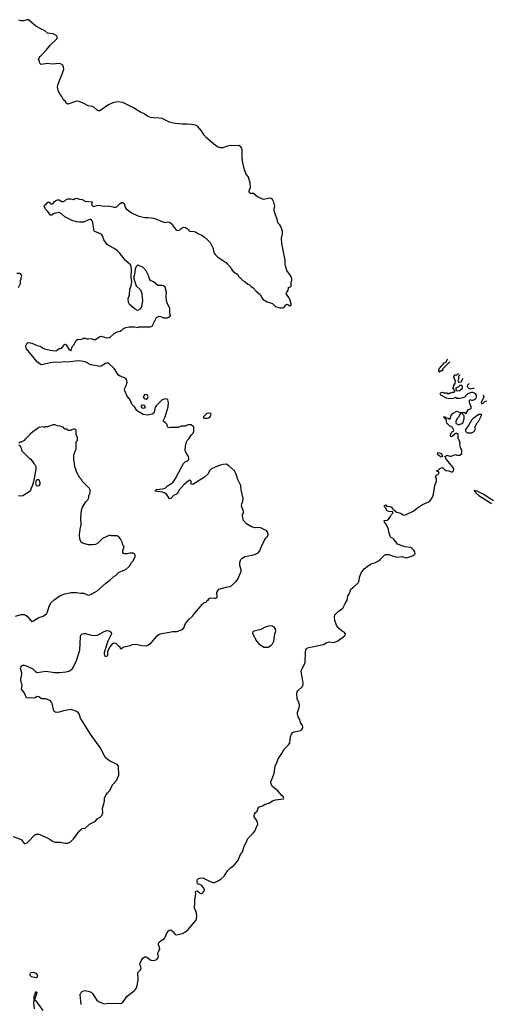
# Model space of a CAD drawing. Header units: inches. Extents: x 1934316 to 2140091, y 524953 to 667329.
# Tile 344 of 384: x 2133567 to 2140091, y 569813 to 583357. Entities that reach past the tile are written whole.
import ezdxf

# ---------------------------------------------------------------- set-up
doc = ezdxf.new("R2010")
doc.units = ezdxf.units.IN
doc.header["$MEASUREMENT"] = 0
for name, color, linetype in [('C1536', 7, 'Continuous'), ('C1537', 7, 'Continuous'), ('C1538', 7, 'Continuous'), ('C1547', 7, 'Continuous')]:
    doc.layers.add(name, color=color, linetype=linetype)

msp = doc.modelspace()

# ---------------------------------------------------------------- linework, layer by layer
at = {"layer": 'C1536', "color": 5, "elevation": 180}
for points in [[(2133770, 569750), (2133764, 569830), (2133769, 569870), (2133766, 569926), (2133770, 569942), (2133776, 569944), (2133782, 569958), (2133790, 569991), (2133805, 569970), (2133784, 569916), (2133774, 569870), (2133790, 569862), (2133886, 569726)], [(2134413, 569810), (2134399, 569950), (2134408, 569970), (2134430, 569990), (2134449, 570000)], [(2134486, 570000), (2134510, 569995), (2134550, 569979), (2134570, 569961), (2134630, 569868), (2134652, 569852), (2134730, 569821), (2134790, 569830), (2134950, 569824), (2134969, 569830), (2134992, 569848), (2135050, 569925), (2135145, 570000)]]:
    msp.add_lwpolyline(points, dxfattribs=at)
at = {"layer": 'C1537', "color": 5}
for points, elevation in [([(2133479, 572119), (2133590, 572078), (2133630, 572025), (2133650, 572025), (2133670, 572035), (2133690, 572051), (2133770, 572141), (2133790, 572154), (2133810, 572155), (2133833, 572153), (2133870, 572139), (2133972, 572090), (2134030, 572051), (2134050, 572045), (2134130, 572045), (2134190, 572031), (2134230, 572031), (2134250, 572038), (2134268, 572050), (2134309, 572091), (2134342, 572130), (2134386, 572194), (2134420, 572220), (2134429, 572231), (2134470, 572234), (2134530, 572291), (2134610, 572332), (2134636, 572364), (2134675, 572385), (2134698, 572410), (2134715, 572445), (2134709, 572511), (2134728, 572570), (2134729, 572591), (2134738, 572610), (2134738, 572650), (2134755, 572690), (2134776, 572724), (2134810, 572754), (2134848, 572830), (2134899, 572890), (2134935, 572965), (2134929, 573089), (2134908, 573110), (2134803, 573163), (2134746, 573210), (2134684, 573330), (2134543, 573530), (2134406, 573750), (2134386, 573810), (2134369, 573830), (2134333, 573850), (2134270, 573870), (2134171, 573850), (2134110, 573832), (2134069, 573829), (2134050, 573836), (2134036, 573850), (2134015, 573950), (2134007, 573970), (2133990, 573987), (2133930, 574013), (2133870, 574017), (2133830, 574041), (2133810, 574045), (2133770, 574026), (2133710, 574028), (2133685, 574025), (2133663, 574030), (2133630, 574104), (2133593, 574150), (2133603, 574210), (2133590, 574241), (2133583, 574290), (2133597, 574350), (2133597, 574370), (2133581, 574430), (2133591, 574469), (2133610, 574479), (2133630, 574480), (2133650, 574473), (2133747, 574427), (2133786, 574390), (2133810, 574379), (2133930, 574395), (2134050, 574375), (2134110, 574375), (2134210, 574384), (2134259, 574401), (2134294, 574430), (2134346, 574530), (2134395, 574685), (2134404, 574870), (2134410, 574890), (2134430, 574907), (2134450, 574914), (2134472, 574912), (2134550, 574890), (2134590, 574886), (2134630, 574890), (2134650, 574897), (2134730, 574940), (2134770, 574954), (2134802, 574950), (2134827, 574930), (2134832, 574910), (2134783, 574810), (2134731, 574650), (2134731, 574630), (2134738, 574610), (2134750, 574604), (2134764, 574604), (2134782, 574610), (2134781, 574670), (2134812, 574730), (2134850, 574774), (2134870, 574786), (2134890, 574781), (2134926, 574750), (2134945, 574730), (2134950, 574705), (2134970, 574705), (2134995, 574725), (2135024, 574736), (2135090, 574748), (2135119, 574761), (2135150, 574768), (2135190, 574764), (2135250, 574749), (2135314, 574746), (2135342, 574758), (2135383, 574790), (2135459, 574881), (2135490, 574904), (2135525, 574915), (2135629, 574931), (2135670, 574942), (2135730, 574942), (2135797, 574963), (2135810, 574970), (2135827, 574990), (2135850, 575051), (2135895, 575105), (2135946, 575150), (2135975, 575190), (2136084, 575316), (2136110, 575338), (2136146, 575350), (2136148, 575370), (2136166, 575374), (2136168, 575390), (2136190, 575402), (2136250, 575399), (2136270, 575401), (2136288, 575410), (2136283, 575477), (2136310, 575525), (2136430, 575556), (2136470, 575562), (2136549, 575631), (2136570, 575662), (2136619, 575770), (2136619, 575790), (2136601, 575850), (2136601, 575890), (2136614, 575930), (2136630, 575951), (2136667, 575973), (2136769, 575991), (2136816, 576004), (2136850, 576025), (2136874, 576050), (2136897, 576110), (2136941, 576199), (2136957, 576223), (2136982, 576250), (2136989, 576270), (2136985, 576305), (2136969, 576329), (2136930, 576344), (2136889, 576369), (2136850, 576373), (2136810, 576369), (2136762, 576382), (2136690, 576422), (2136649, 576469), (2136635, 576530), (2136638, 576550), (2136648, 576570), (2136648, 576590), (2136624, 576670), (2136625, 576695), (2136639, 576730), (2136644, 576770), (2136617, 576890), (2136613, 576950), (2136574, 577030), (2136550, 577106), (2136528, 577150), (2136450, 577218), (2136410, 577242), (2136370, 577239), (2136334, 577230), (2136290, 577215), (2136210, 577179), (2136181, 577150), (2136163, 577110), (2136115, 577065), (2135950, 576964), (2135929, 576969), (2135929, 577010), (2135919, 577020), (2135910, 577021), (2135890, 577011), (2135830, 576960), (2135783, 576910), (2135766, 576890), (2135739, 576841), (2135729, 576831), (2135686, 576810), (2135650, 576769), (2135630, 576768), (2135619, 576790), (2135588, 576828), (2135565, 576845), (2135536, 576856), (2135435, 576870), (2135441, 576890), (2135450, 576895), (2135536, 576904), (2135570, 576914), (2135598, 576942), (2135683, 576997), (2135715, 577045), (2135799, 577210), (2135826, 577254), (2135845, 577275), (2135879, 577290), (2135895, 577305), (2135899, 577330), (2135893, 577350), (2135859, 577399), (2135845, 577430), (2135849, 577490), (2135864, 577550), (2135873, 577567), (2135895, 577590), (2135934, 577646), (2135958, 577670), (2135966, 577690), (2135966, 577750), (2135962, 577762), (2135950, 577766), (2135930, 577786), (2135890, 577786), (2135864, 577776), (2135850, 577766), (2135790, 577766), (2135750, 577748), (2135650, 577748), (2135630, 577742), (2135606, 577750), (2135598, 577770), (2135598, 577790), (2135570, 577818), (2135548, 577830), (2135549, 577850), (2135570, 577894), (2135614, 578030), (2135619, 578090), (2135608, 578128), (2135596, 578136), (2135570, 578142), (2135530, 578128), (2135451, 578050), (2135435, 578025), (2135422, 577958), (2135414, 577946), (2135392, 577930), (2135330, 577919), (2135270, 577926), (2135190, 577973), (2135182, 577982), (2135149, 578030), (2135114, 578070), (2135090, 578130), (2135050, 578179), (2135014, 578250), (2135009, 578270), (2135014, 578290), (2135034, 578326), (2135047, 578370), (2135044, 578390), (2135033, 578410), (2135010, 578432), (2134950, 578453), (2134930, 578469), (2134910, 578494), (2134870, 578561), (2134790, 578632), (2134770, 578633), (2134750, 578627), (2134690, 578593), (2134670, 578588), (2134602, 578602), (2134549, 578609), (2134470, 578652), (2134390, 578662), (2134330, 578660), (2134230, 578648), (2134190, 578650), (2134110, 578642), (2134050, 578644), (2133990, 578639), (2133890, 578613), (2133870, 578611), (2133850, 578617), (2133810, 578650), (2133661, 578830), (2133653, 578850), (2133653, 578870), (2133673, 578907), (2133690, 578915), (2133733, 578907), (2133810, 578875), (2133850, 578865), (2133890, 578837), (2133909, 578829), (2133990, 578810), (2134050, 578804), (2134073, 578807), (2134110, 578834), (2134130, 578836), (2134153, 578847), (2134169, 578870), (2134174, 578886), (2134190, 578894), (2134210, 578884), (2134250, 578817), (2134265, 578810), (2134270, 578802), (2134294, 578866), (2134318, 578890), (2134339, 578941), (2134370, 578961), (2134410, 578958), (2134450, 578976), (2134470, 578977), (2134488, 578968), (2134510, 578965), (2134550, 578973), (2134590, 578958), (2134610, 578957), (2134670, 579001), (2134690, 579004), (2134750, 578983), (2134770, 578979), (2134810, 578983), (2134870, 579041), (2134910, 579064), (2134950, 579072), (2134978, 579090), (2134998, 579110), (2135030, 579125), (2135070, 579131), (2135150, 579131), (2135190, 579125), (2135210, 579131), (2135367, 579133), (2135390, 579142), (2135398, 579150), (2135450, 579262), (2135490, 579278), (2135510, 579276), (2135550, 579258), (2135603, 579257), (2135630, 579271), (2135644, 579290), (2135636, 579330), (2135635, 579390), (2135602, 579450), (2135589, 579490), (2135586, 579550), (2135589, 579611), (2135570, 579678), (2135550, 579698), (2135530, 579702), (2135470, 579701), (2135410, 579749), (2135367, 579767), (2135354, 579790), (2135346, 579830), (2135310, 579904), (2135270, 579947), (2135210, 579975), (2135190, 579978), (2135169, 579951), (2135158, 579930), (2135151, 579850), (2135142, 579818), (2135140, 579790), (2135174, 579694), (2135230, 579642), (2135251, 579590), (2135261, 579490), (2135251, 579450), (2135251, 579429), (2135240, 579400), (2135224, 579376), (2135190, 579358), (2135150, 579378), (2135078, 579438), (2135066, 579466), (2135060, 579520), (2135082, 579570), (2135083, 579650), (2135103, 579697), (2135112, 579750), (2135105, 579810), (2135109, 579929), (2135099, 579979), (2135090, 579994), (2135082, 580000)], 220), ([(2136427, 580000), (2136471, 579951), (2136481, 579930), (2136511, 579890), (2136570, 579852), (2136582, 579830), (2136645, 579765), (2136672, 579750), (2136710, 579718), (2136732, 579710), (2136752, 579690), (2136782, 579670), (2136823, 579623), (2136882, 579570), (2136902, 579530), (2136922, 579510), (2136977, 579477), (2137051, 579451), (2137092, 579410), (2137150, 579391), (2137189, 579391), (2137203, 579397), (2137218, 579410), (2137227, 579433), (2137240, 579440), (2137250, 579442), (2137290, 579422), (2137307, 579433), (2137308, 579450), (2137290, 579506), (2137276, 579536), (2137250, 579566), (2137238, 579590), (2137246, 579610), (2137267, 579633), (2137270, 579674), (2137296, 579684), (2137307, 579693), (2137308, 579750), (2137315, 579770), (2137315, 579795), (2137298, 579838), (2137249, 579909), (2137229, 579969), (2137226, 580000)], 220), ([(2133550, 579674), (2133578, 579730), (2133578, 579770), (2133587, 579793), (2133588, 579812), (2133598, 579830), (2133582, 579862), (2133570, 579866), (2133530, 579866)], 240), ([(2139492, 578651), (2139492, 578650), (2139392, 578548), (2139390, 578528), (2139373, 578527), (2139347, 578507), (2139338, 578530), (2139350, 578562), (2139364, 578576), (2139370, 578592), (2139402, 578618), (2139410, 578631), (2139448, 578652), (2139450, 578672), (2139462, 578685)], 180), ([(2135145, 570000), (2135150, 570004), (2135172, 570030), (2135187, 570070), (2135201, 570150), (2135196, 570250), (2135233, 570287), (2135240, 570310), (2135238, 570330), (2135226, 570350), (2135222, 570370), (2135242, 570410), (2135270, 570450), (2135290, 570468), (2135310, 570468), (2135330, 570455), (2135363, 570423), (2135390, 570415), (2135430, 570420), (2135458, 570430), (2135476, 570450), (2135478, 570470), (2135470, 570510), (2135474, 570530), (2135496, 570570), (2135494, 570594), (2135480, 570630), (2135481, 570650), (2135490, 570667), (2135510, 570687), (2135560, 570720), (2135610, 570821), (2135627, 570833), (2135650, 570836), (2135683, 570810), (2135710, 570771), (2135727, 570767), (2135810, 570789), (2135850, 570809), (2135890, 570841), (2135993, 570967), (2136004, 570990), (2136009, 571030), (2135996, 571090), (2135977, 571130), (2135974, 571150), (2135979, 571190), (2135978, 571250), (2135993, 571330), (2135990, 571350), (2135993, 571367), (2136010, 571373), (2136030, 571362), (2136050, 571342), (2136070, 571338), (2136090, 571346), (2136101, 571359), (2136109, 571370), (2136112, 571390), (2136104, 571410), (2136071, 571451), (2136050, 571462), (2136027, 571467), (2136018, 571478), (2136011, 571490), (2136010, 571510), (2136015, 571530), (2136030, 571542), (2136050, 571548), (2136090, 571552), (2136190, 571501), (2136230, 571490), (2136250, 571490), (2136299, 571510), (2136341, 571539), (2136385, 571575), (2136409, 571610), (2136429, 571650), (2136469, 571690), (2136517, 571723), (2136572, 571788), (2136610, 571872), (2136635, 571910), (2136659, 571990), (2136682, 572030), (2136710, 572094), (2136790, 572172), (2136815, 572210), (2136818, 572230), (2136848, 572292), (2136837, 572330), (2136797, 572390), (2136797, 572410), (2136803, 572430), (2136816, 572450), (2136837, 572470), (2136855, 572525), (2136910, 572543), (2136950, 572568), (2137000, 572580), (2137050, 572611), (2137090, 572627), (2137202, 572638), (2137206, 572650), (2137198, 572670), (2137181, 572681), (2137121, 572750), (2137049, 572809), (2137030, 572839), (2137025, 572875), (2137071, 572990), (2137086, 573090), (2137114, 573146), (2137128, 573190), (2137177, 573263), (2137210, 573323), (2137270, 573384), (2137286, 573410), (2137296, 573490), (2137309, 573531), (2137328, 573552), (2137350, 573561), (2137440, 573580), (2137450, 573587), (2137465, 573615), (2137469, 573630), (2137463, 573650), (2137434, 573690), (2137426, 573730), (2137405, 573765), (2137392, 573810), (2137392, 573830), (2137418, 573890), (2137422, 573930), (2137418, 573958), (2137389, 574010), (2137386, 574086), (2137389, 574110), (2137403, 574130), (2137459, 574181), (2137474, 574210), (2137474, 574230), (2137446, 574394), (2137450, 574416), (2137498, 574510), (2137505, 574655), (2137509, 574690), (2137517, 574703), (2137530, 574716), (2137550, 574723), (2137750, 574761), (2137790, 574786), (2137830, 574801), (2137871, 574791), (2137910, 574795), (2137947, 574813), (2138019, 574861), (2138049, 574890), (2138053, 574910), (2138036, 574930), (2138010, 574946), (2137956, 574990), (2137930, 575030), (2137908, 575092), (2137903, 575137), (2137907, 575170), (2137958, 575222), (2137997, 575243), (2138019, 575260), (2138052, 575328), (2138077, 575370), (2138089, 575430), (2138104, 575455), (2138130, 575525), (2138150, 575544), (2138170, 575555), (2138229, 575610), (2138242, 575638), (2138249, 575690), (2138270, 575750), (2138310, 575801), (2138370, 575847), (2138409, 575870), (2138469, 575891), (2138508, 575912), (2138533, 575930), (2138590, 575991), (2138610, 575998), (2138650, 575998), (2138710, 575976), (2138770, 575964), (2138830, 575971), (2138890, 575955), (2138910, 575957), (2138990, 575988), (2139012, 576010), (2139010, 576038), (2138998, 576058), (2138978, 576078), (2138950, 576095), (2138870, 576104), (2138850, 576115), (2138770, 576144), (2138722, 576210), (2138710, 576222), (2138689, 576229), (2138669, 576250), (2138649, 576330), (2138648, 576350), (2138616, 576416), (2138590, 576446), (2138588, 576470), (2138630, 576474), (2138650, 576492), (2138676, 576524), (2138690, 576552), (2138708, 576570), (2138706, 576586), (2138650, 576593), (2138630, 576601), (2138621, 576610), (2138614, 576634), (2138598, 576650), (2138589, 576670), (2138610, 576682), (2138625, 576665), (2138670, 576662), (2138690, 576651), (2138706, 576626), (2138716, 576616), (2138730, 576611), (2138737, 576597), (2138763, 576583), (2138810, 576570), (2138850, 576546), (2138870, 576541), (2138998, 576602), (2139034, 576634), (2139115, 576690), (2139210, 576731), (2139229, 576750), (2139253, 576790), (2139269, 576830), (2139287, 576950), (2139307, 577010), (2139306, 577046), (2139295, 577070), (2139309, 577091), (2139338, 577110), (2139346, 577130), (2139309, 577151), (2139330, 577162), (2139355, 577185), (2139390, 577198), (2139423, 577163), (2139436, 577156), (2139478, 577150), (2139510, 577138), (2139530, 577139), (2139544, 577150), (2139548, 577170), (2139538, 577198), (2139439, 577310), (2139426, 577350), (2139450, 577365), (2139490, 577352), (2139510, 577352), (2139570, 577378), (2139590, 577366), (2139630, 577366), (2139655, 577390), (2139657, 577430), (2139639, 577470), (2139629, 577509), (2139634, 577530), (2139630, 577546), (2139618, 577578), (2139608, 577590), (2139606, 577650), (2139590, 577666), (2139570, 577666), (2139558, 577662), (2139554, 577650), (2139530, 577626), (2139510, 577618), (2139504, 577624), (2139503, 577643), (2139510, 577674), (2139530, 577694), (2139542, 577698), (2139546, 577710), (2139528, 577748), (2139486, 577770), (2139450, 577806), (2139442, 577862), (2139430, 577866), (2139422, 577882), (2139406, 577890), (2139410, 577894), (2139430, 577894), (2139438, 577878), (2139470, 577874), (2139490, 577862), (2139495, 577865), (2139507, 577893), (2139508, 577912), (2139536, 577944), (2139590, 577972), (2139633, 577953), (2139692, 577952), (2139710, 577934), (2139750, 577994), (2139786, 578010), (2139786, 578030), (2139762, 578090), (2139762, 578118), (2139767, 578133), (2139790, 578122), (2139810, 578125), (2139842, 578138), (2139852, 578148), (2139857, 578163), (2139859, 578190), (2139850, 578204), (2139830, 578219), (2139810, 578229), (2139790, 578229), (2139734, 578210), (2139710, 578186), (2139702, 578170), (2139670, 578154), (2139624, 578144), (2139588, 578148), (2139570, 578158), (2139530, 578142), (2139470, 578144), (2139446, 578150), (2139385, 578185), (2139369, 578190), (2139358, 578210), (2139366, 578230), (2139390, 578232), (2139410, 578222), (2139450, 578222), (2139470, 578212), (2139490, 578222), (2139510, 578222), (2139530, 578234), (2139550, 578234), (2139566, 578250), (2139562, 578262), (2139547, 578267), (2139542, 578282), (2139528, 578290), (2139542, 578298), (2139548, 578330), (2139567, 578353), (2139568, 578390), (2139548, 578430), (2139546, 578450), (2139566, 578470), (2139590, 578472), (2139600, 578480), (2139610, 578490)], 180), ([(2139630, 578466), (2139613, 578447), (2139612, 578410), (2139602, 578390), (2139613, 578373), (2139650, 578374), (2139675, 578425)], 180), ([(2139633, 578466), (2139630, 578466)], 180), ([(2139752, 578354), (2139752, 578350), (2139734, 578330), (2139732, 578310), (2139752, 578290), (2139770, 578281), (2139810, 578287), (2139828, 578286)], 180), ([(2139951, 578195), (2139962, 578170), (2139925, 578090), (2139930, 578074), (2139950, 578082), (2139975, 578105), (2140000, 578116)], 180), ([(2133508, 575152), (2133590, 575176), (2133630, 575174), (2133650, 575167), (2133670, 575150), (2133730, 575078), (2133750, 575085), (2133830, 575135), (2133890, 575151), (2133935, 575185), (2133953, 575210), (2133973, 575290), (2134002, 575338), (2134043, 575377), (2134126, 575434), (2134190, 575458), (2134276, 575476), (2134350, 575476), (2134410, 575467), (2134450, 575467), (2134510, 575443), (2134533, 575447), (2134630, 575498), (2134710, 575565), (2134753, 575607), (2134810, 575645), (2134870, 575702), (2134890, 575712), (2134930, 575752), (2134968, 575772), (2135030, 575792), (2135080, 575840), (2135109, 575891), (2135128, 575910), (2135158, 575970), (2135158, 575990), (2135148, 576010), (2135130, 576019), (2135083, 576017), (2135049, 576009), (2135010, 576009), (2134996, 576016), (2134989, 576029), (2134989, 576050), (2135006, 576110), (2134988, 576130), (2134978, 576170), (2134958, 576218), (2134930, 576248), (2134910, 576258), (2134830, 576258), (2134810, 576268), (2134710, 576219), (2134643, 576157), (2134610, 576139), (2134570, 576132), (2134514, 576134), (2134434, 576154), (2134415, 576170), (2134406, 576186), (2134396, 576216), (2134393, 576270), (2134401, 576350), (2134414, 576410), (2134412, 576510), (2134419, 576610), (2134433, 576650), (2134477, 576723), (2134504, 576750), (2134514, 576770), (2134522, 576790), (2134522, 576810), (2134538, 576850), (2134538, 576890), (2134530, 576906), (2134428, 577010), (2134418, 577030), (2134395, 577055), (2134355, 577130), (2134329, 577210), (2134315, 577310), (2134315, 577370), (2134347, 577453), (2134346, 577550), (2134366, 577570), (2134366, 577610), (2134347, 577653), (2134346, 577710), (2134330, 577726), (2134310, 577726), (2134284, 577716), (2134270, 577706), (2134230, 577706), (2134222, 577722), (2134190, 577726), (2134166, 577750), (2134150, 577758), (2134127, 577767), (2134090, 577768), (2134050, 577782), (2134030, 577782), (2133950, 577755), (2133925, 577755), (2133910, 577748), (2133890, 577755), (2133832, 577748), (2133810, 577728), (2133750, 577689), (2133710, 577655), (2133647, 577593), (2133630, 577568), (2133590, 577546), (2133570, 577546), (2133554, 577530)], 240), ([(2133554, 577510), (2133573, 577493), (2133580, 577480), (2133592, 577452), (2133594, 577430), (2133692, 577332), (2133722, 577310), (2133762, 577250), (2133777, 577237), (2133791, 577210), (2133791, 577170), (2133779, 577130), (2133773, 577067), (2133753, 576987), (2133739, 576941), (2133730, 576928), (2133716, 576884), (2133698, 576862), (2133610, 576809), (2133590, 576804), (2133550, 576809)], 240), ([(2140000, 576796), (2139949, 576830), (2139870, 576871), (2139835, 576875), (2139830, 576886), (2139827, 576870), (2139843, 576863), (2139848, 576850), (2139893, 576810), (2140000, 576743)], 180), ([(2134449, 570000), (2134450, 570000), (2134470, 570003), (2134486, 570000)], 180)]:
    msp.add_lwpolyline(points, dxfattribs=dict(at, elevation=elevation))
for points, elevation in [([(2135310, 578202), (2135285, 578195), (2135269, 578170), (2135284, 578144), (2135310, 578137), (2135330, 578150), (2135338, 578170), (2135330, 578190)], 220), ([(2139650, 578326), (2139630, 578326), (2139612, 578308), (2139574, 578290), (2139578, 578258), (2139593, 578253), (2139630, 578254), (2139666, 578290), (2139666, 578310)], 180), ([(2135250, 578055), (2135243, 578050), (2135241, 578030), (2135250, 578016), (2135270, 578011), (2135290, 578018), (2135299, 578030), (2135288, 578050)], 220), ([(2136170, 577946), (2136150, 577938), (2136134, 577930), (2136094, 577890), (2136098, 577878), (2136110, 577874), (2136150, 577874), (2136170, 577882), (2136190, 577894), (2136206, 577930), (2136202, 577942)], 220), ([(2139650, 577946), (2139638, 577942), (2139612, 577890), (2139592, 577870), (2139572, 577830), (2139572, 577810), (2139580, 577800), (2139610, 577786), (2139650, 577796), (2139669, 577810), (2139682, 577830), (2139688, 577870), (2139687, 577907), (2139666, 577930), (2139662, 577942)], 180), ([(2139890, 577928), (2139812, 577870), (2139790, 577848), (2139770, 577818), (2139755, 577785), (2139705, 577710), (2139712, 577690), (2139730, 577672), (2139788, 577672), (2139810, 577682), (2139828, 577692), (2139838, 577710), (2139846, 577730), (2139838, 577750), (2139840, 577760), (2139868, 577810), (2139888, 577830), (2139928, 577910), (2139926, 577926)], 180), ([(2139370, 577338), (2139362, 577342), (2139355, 577355), (2139328, 577370), (2139322, 577390), (2139330, 577402), (2139372, 577390), (2139394, 577350), (2139390, 577348)], 180), ([(2133810, 576939), (2133802, 576942), (2133789, 576969), (2133799, 577021), (2133810, 577034), (2133830, 577030), (2133846, 576990), (2133844, 576970), (2133830, 576946)], 240), ([(2137010, 575021), (2136950, 575001), (2136890, 574969), (2136778, 574942), (2136774, 574910), (2136792, 574892), (2136793, 574873), (2136810, 574854), (2136822, 574822), (2136858, 574778), (2136930, 574725), (2136990, 574725), (2137028, 574750), (2137050, 574772), (2137069, 574810), (2137081, 574910), (2137094, 574950), (2137092, 574972), (2137077, 574997), (2137050, 575014)], 220), ([(2133790, 570176), (2133729, 570190), (2133710, 570210), (2133710, 570230), (2133717, 570243), (2133728, 570252), (2133750, 570256), (2133770, 570252), (2133790, 570241), (2133813, 570210), (2133810, 570185)], 180)]:
    msp.add_lwpolyline(points, close=True, dxfattribs=dict(at, elevation=elevation))
at = {"layer": 'C1538', "color": 5, "elevation": 220}
for points in [[(2137226, 580000), (2137222, 580050), (2137176, 580276), (2137175, 580350), (2137188, 580410), (2137188, 580450), (2137164, 580510), (2137150, 580534), (2137124, 580564), (2137113, 580613), (2137075, 580710), (2137074, 580750), (2137081, 580790), (2137070, 580848), (2137050, 580884), (2137030, 580896), (2137010, 580901), (2136930, 580884), (2136910, 580888), (2136842, 580922), (2136790, 580966), (2136748, 580968), (2136730, 580984), (2136730, 581002), (2136745, 581055), (2136740, 581110), (2136721, 581190), (2136680, 581240), (2136663, 581290), (2136638, 581410), (2136632, 581470), (2136633, 581570), (2136629, 581590), (2136610, 581613), (2136587, 581627), (2136510, 581620), (2136470, 581627), (2136410, 581612), (2136370, 581595), (2136330, 581595), (2136303, 581603), (2136264, 581624), (2136147, 581727), (2136107, 581770), (2136070, 581830), (2136015, 581890), (2135990, 581907), (2135936, 581916), (2135870, 581921), (2135810, 581919), (2135710, 581928), (2135630, 581948), (2135530, 581999), (2135490, 582004), (2135410, 582005), (2135370, 582013), (2135328, 582028), (2135281, 582061), (2135230, 582085), (2135127, 582147), (2134990, 582219), (2134910, 582226), (2134850, 582214), (2134793, 582187), (2134670, 582104), (2134650, 582102), (2134630, 582115), (2134590, 582155), (2134570, 582162), (2134510, 582172), (2134450, 582205), (2134388, 582230), (2134350, 582234), (2134230, 582197), (2134210, 582209), (2134197, 582230), (2134170, 582253), (2134150, 582299), (2134125, 582330), (2134104, 582370), (2134089, 582429), (2134097, 582470), (2134174, 582670), (2134172, 582710), (2134163, 582730), (2134131, 582751), (2134110, 582754), (2134010, 582747), (2133950, 582756), (2133862, 582742), (2133848, 582748), (2133842, 582770), (2133842, 582790), (2133829, 582810), (2133835, 582830), (2133849, 582850), (2133938, 582942), (2133994, 583010), (2134075, 583090), (2134087, 583110), (2134081, 583130), (2134070, 583141), (2134030, 583161), (2133950, 583173), (2133909, 583210), (2133870, 583225), (2133789, 583270), (2133690, 583353), (2133670, 583357), (2133619, 583341), (2133590, 583339), (2133554, 583350)], [(2135082, 580000), (2135024, 580044), (2134943, 580150), (2134917, 580177), (2134870, 580208), (2134790, 580250), (2134770, 580270), (2134728, 580328), (2134713, 580373), (2134697, 580397), (2134670, 580417), (2134610, 580438), (2134593, 580450), (2134578, 580530), (2134575, 580570), (2134568, 580590), (2134550, 580608), (2134530, 580610), (2134447, 580573), (2134390, 580570), (2134350, 580576), (2134290, 580596), (2134190, 580646), (2134145, 580685), (2134110, 580703), (2134063, 580697), (2134034, 580686), (2134010, 580670), (2133990, 580666), (2133957, 580717), (2133921, 580750), (2133907, 580790), (2133912, 580808), (2133936, 580824), (2133950, 580841), (2133970, 580850), (2134003, 580823), (2134018, 580822), (2134031, 580829), (2134044, 580850), (2134067, 580870), (2134090, 580878), (2134110, 580877), (2134150, 580857), (2134170, 580857), (2134190, 580864), (2134210, 580882), (2134230, 580892), (2134273, 580893), (2134310, 580885), (2134330, 580899), (2134350, 580904), (2134390, 580890), (2134430, 580884), (2134470, 580861), (2134565, 580850), (2134558, 580810), (2134570, 580798), (2134590, 580789), (2134650, 580807), (2134730, 580791), (2134790, 580795), (2134870, 580776), (2134890, 580777), (2134910, 580787), (2134950, 580830), (2134970, 580841), (2134990, 580841), (2135008, 580828), (2135019, 580779), (2135035, 580755), (2135117, 580697), (2135210, 580656), (2135290, 580635), (2135336, 580635), (2135410, 580626), (2135465, 580610), (2135550, 580570), (2135572, 580568), (2135610, 580574), (2135630, 580571), (2135666, 580546), (2135690, 580503), (2135719, 580470), (2135730, 580461), (2135750, 580455), (2135770, 580461), (2135790, 580486), (2135804, 580496), (2135830, 580501), (2135850, 580499), (2135865, 580490), (2135891, 580471), (2135896, 580456), (2135906, 580446), (2135970, 580445), (2135990, 580438), (2136031, 580411), (2136075, 580395), (2136110, 580371), (2136152, 580330), (2136190, 580292), (2136205, 580265), (2136231, 580210), (2136242, 580150), (2136263, 580123), (2136294, 580094), (2136414, 580014), (2136427, 580000)]]:
    msp.add_lwpolyline(points, dxfattribs=at)
at = {"layer": 'C1547', "color": 5}
msp.add_line((2140000, 578116, 180), (2140002, 578116, 180), dxfattribs=at)
at = {"layer": 'C1547', "color": 5, "elevation": 180}
for points in [[(2140091, 576738), (2140046, 576766), (2140000, 576796)], [(2140000, 576743), (2140066, 576701)]]:
    msp.add_lwpolyline(points, dxfattribs=at)

doc.saveas('drawing.dxf')
